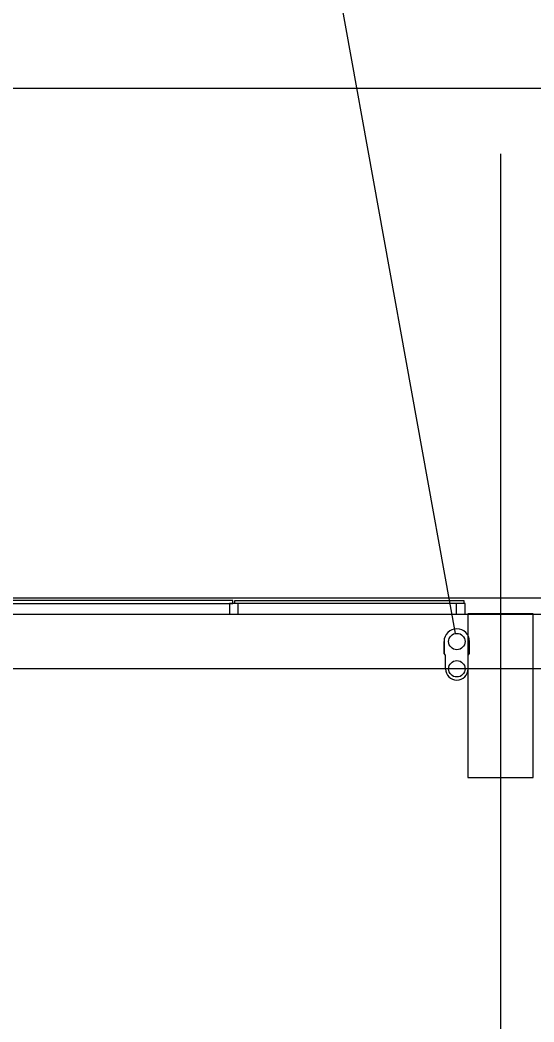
# Model space of a CAD drawing. Extents: x -264205 to -263659, y -1242401 to -1241986.
# Drawn here: x -263845.87 to -263841.16, y -1242091.19 to -1242082.01 of the extents above; entities that cross this region are included whole.
import ezdxf

# ---------------------------------------------------------------- set-up
doc = ezdxf.new("R2010")
doc.units = 0
for name, color, linetype in [('HESCON_OSI_STAVBY_KFA', 7, 'Continuous'), ('PROJEKT_OBRUBNIKY_KOMUNIKACIE', 7, 'Continuous'), ('SITUACIA_DSP_2D', 7, 'Continuous')]:
    doc.layers.add(name, color=color, linetype=linetype)

msp = doc.modelspace()

# ---------------------------------------------------------------- linework, layer by layer
at = {"layer": 'HESCON_OSI_STAVBY_KFA'}
for p, q in [((-263841.4678, -1242083.2372), (-263841.4678, -1242083.2372)), ((-263841.4678, -1242083.2372), (-263841.4678, -1242246.7072)), ((-263792.6528, -1242087.9572), (-263911.5228, -1242087.9572))]:
    msp.add_line(p, q, dxfattribs=at)
at = {"layer": 'PROJEKT_OBRUBNIKY_KOMUNIKACIE'}
msp.add_lwpolyline([(-263794.8928, -1242227.3822), (-263808.9678, -1242241.4572), (-263894.9678, -1242241.4572), (-263909.0427, -1242227.3822), (-263909.0427, -1242196.3327), (-263914.1428, -1242196.3327), (-263914.1428, -1242132.4327), (-263909.0427, -1242132.4327), (-263909.0427, -1242101.3822), (-263894.9678, -1242087.3072), (-263808.9678, -1242087.3072), (-263794.8928, -1242101.3822), (-263794.8928, -1242227.3822)], dxfattribs=at)
at = {"layer": 'SITUACIA_DSP_2D'}
for p, q in [((-263841.8811, -1242087.6334), (-263843.905, -1242076.4326)), ((-263788.1428, -1242082.6399), (-263924.1428, -1242082.6399)), ((-263894.9678, -1242087.3072), (-263808.9678, -1242087.3072)), ((-263843.9227, -1242087.3323), (-263846.0227, -1242087.3323)), ((-263846.0227, -1242087.3573), (-263843.9227, -1242087.3573)), ((-263843.9127, -1242087.3573), (-263843.9527, -1242087.3573)), ((-263843.9527, -1242087.3573), (-263843.9527, -1242087.4573)), ((-263843.9227, -1242087.3573), (-263843.9227, -1242087.3323)), ((-263843.8727, -1242087.3573), (-263843.9127, -1242087.3573)), ((-263843.9027, -1242087.3323), (-263841.8027, -1242087.3323)), ((-263843.9027, -1242087.3573), (-263843.9027, -1242087.3323)), ((-263841.8027, -1242087.3573), (-263843.9027, -1242087.3573)), ((-263843.8727, -1242087.4573), (-263843.8727, -1242087.3573)), ((-263841.8327, -1242087.3573), (-263841.8727, -1242087.3573)), ((-263841.8727, -1242087.3573), (-263841.8727, -1242087.4573)), ((-263841.7927, -1242087.3573), (-263841.8327, -1242087.3573)), ((-263841.8027, -1242087.3323), (-263841.8027, -1242087.3573)), ((-263841.7927, -1242087.4573), (-263841.7927, -1242087.3573)), ((-263894.5809, -1242087.4572), (-263809.3546, -1242087.4572)), ((-263843.9527, -1242087.4573), (-263843.8727, -1242087.4573)), ((-263841.8727, -1242087.4573), (-263841.7927, -1242087.4573)), ((-263841.1677, -1242087.4523), (-263841.7677, -1242087.4523)), ((-263841.7677, -1242087.4523), (-263841.7677, -1242088.9523)), ((-263841.1677, -1242088.9523), (-263841.1677, -1242087.4523)), ((-263841.9848, -1242087.7072), (-263841.9848, -1242087.8182)), ((-263841.9848, -1242087.8182), (-263841.9848, -1242087.7072)), ((-263841.7508, -1242087.8182), (-263841.7508, -1242087.7072)), ((-263841.9708, -1242087.8322), (-263841.9848, -1242087.8182)), ((-263841.9708, -1242087.9572), (-263841.9708, -1242087.8322)), ((-263841.7648, -1242087.8322), (-263841.7508, -1242087.8182)), ((-263841.7648, -1242087.9572), (-263841.7648, -1242087.8322)), ((-263841.7677, -1242088.9523), (-263841.1677, -1242088.9523))]:
    msp.add_line(p, q, dxfattribs=at)
for centre in [(-263841.8678, -1242087.7072), (-263841.8678, -1242087.9572)]:
    msp.add_circle(centre, 0.075, dxfattribs=at)
for centre, radius, start, end in [((-263841.8678, -1242087.7072), 0.117, 0, 180), ((-263841.8678, -1242087.9572), 0.103, 180, 0)]:
    msp.add_arc(centre, radius, start, end, dxfattribs=at)

doc.saveas('drawing.dxf')
